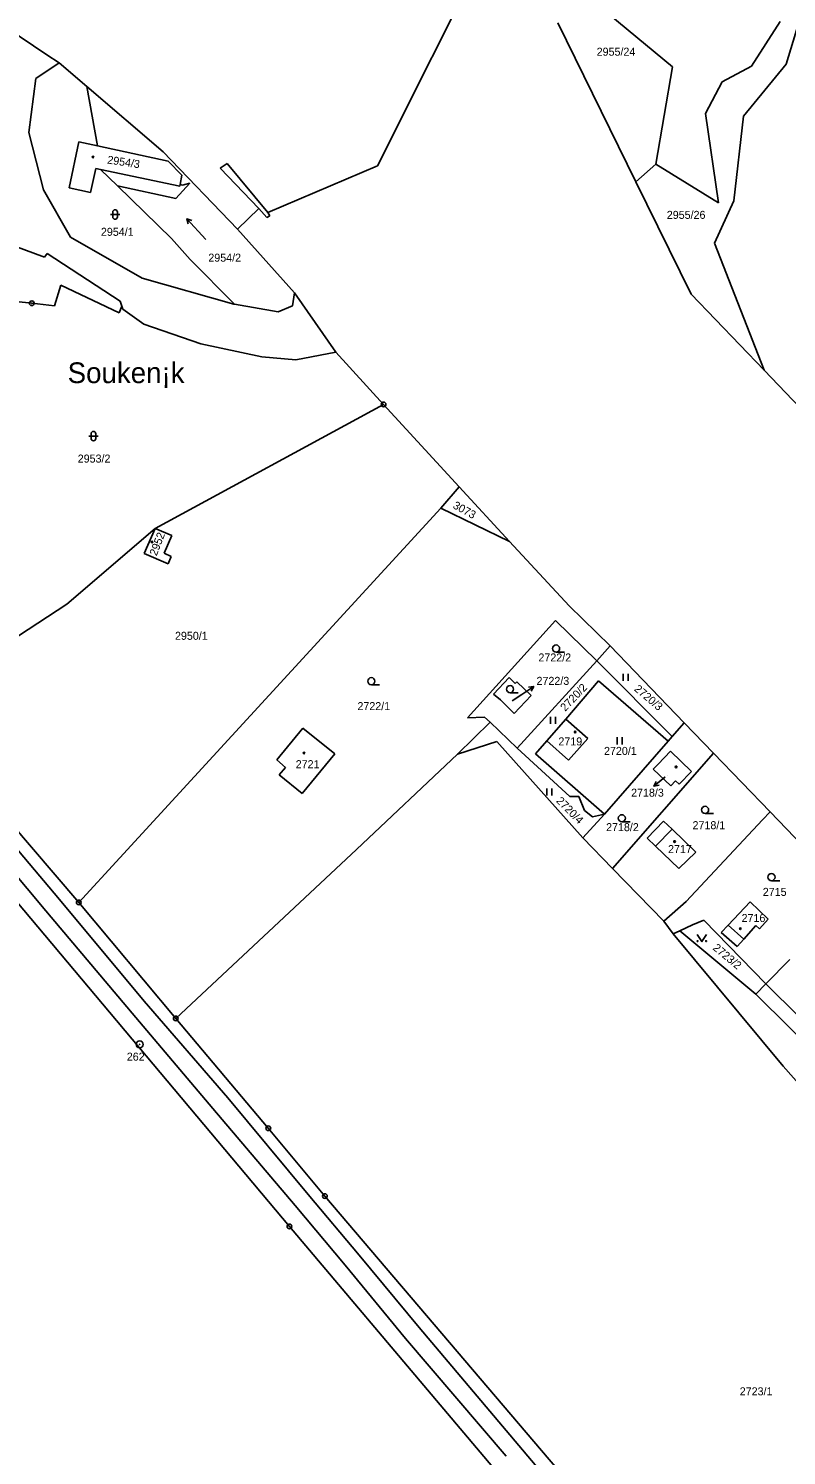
# Model space of a CAD drawing. Extents: x -736345 to -729997, y -1130177 to -1122501.
# Drawn here: x -734575.4 to -734414.3, y -1124788.5 to -1124485.4 of the extents above; entities that cross this region are included whole.
import ezdxf

# ---------------------------------------------------------------- set-up
doc = ezdxf.new("R2010")
doc.units = 0
for name, color, linetype in [('Vrstva 1', 7, 'Continuous'), ('Vrstva 15', 7, 'Continuous'), ('Vrstva 16', 7, 'Continuous'), ('Vrstva 17', 7, 'Continuous'), ('Vrstva 18', 7, 'Continuous'), ('Vrstva 19', 7, 'Continuous'), ('Vrstva 25', 7, 'Continuous'), ('Vrstva 4', 7, 'Continuous')]:
    doc.layers.add(name, color=color, linetype=linetype)

msp = doc.modelspace()

# ---------------------------------------------------------------- linework, layer by layer
at = {"layer": 'Vrstva 1'}
for points in [[(-734438.57, -1124493.48), (-734471.35, -1124466.31)], [(-734594.75, -1124475.27), (-734571.53, -1124490.91)], [(-734410.71, -1124480.82), (-734414.4, -1124492.92)], [(-734446.32, -1124517.95), (-734462.95, -1124484.14)], [(-734415.65, -1124483.88), (-734421.76, -1124493.37)], [(-734568.95, -1124492.64), (-734573.87, -1124495.98)], [(-734568.95, -1124492.64), (-734571.53, -1124490.91)], [(-734563.04, -1124497.7), (-734568.95, -1124492.64)], [(-734442.13, -1124514.18), (-734438.57, -1124493.48)], [(-734421.76, -1124493.37), (-734428.01, -1124496.71)], [(-734414.4, -1124492.92), (-734423.5, -1124503.95)], [(-734573.87, -1124495.98), (-734575.34, -1124507.45)], [(-734560.78, -1124510.24), (-734563.04, -1124497.7)], [(-734563.04, -1124497.7), (-734546.85, -1124511.54)], [(-734428.01, -1124496.71), (-734431.55, -1124503.43)], [(-734431.55, -1124503.43), (-734428.76, -1124522.41)], [(-734423.5, -1124503.95), (-734425.51, -1124521.99)], [(-734575.34, -1124507.45), (-734572.23, -1124519.6)], [(-734564.72, -1124509.39), (-734566.81, -1124519.23)], [(-734564.72, -1124509.39), (-734560.78, -1124510.24)], [(-734545.76, -1124513.5), (-734560.78, -1124510.24)], [(-734531.01, -1124528.01), (-734546.85, -1124511.54)], [(-734545.76, -1124513.5), (-734542.83, -1124516.5)], [(-734442.13, -1124514.18), (-734446.32, -1124517.95)], [(-734428.76, -1124522.41), (-734442.13, -1124514.18)], [(-734562.26, -1124520.21), (-734561.16, -1124515.07)], [(-734561.16, -1124515.07), (-734560.13, -1124515.29)], [(-734560.13, -1124515.29), (-734556.55, -1124518.77)], [(-734542.83, -1124516.5), (-734543.24, -1124518.51)], [(-734572.23, -1124519.6), (-734566.53, -1124529.68)], [(-734566.81, -1124519.23), (-734562.26, -1124520.21)], [(-734544.12, -1124521.44), (-734556.55, -1124518.77)], [(-734556.55, -1124518.77), (-734545.04, -1124529.95)], [(-734541.14, -1124518.17), (-734544.12, -1124521.44)], [(-734543.24, -1124518.51), (-734542.68, -1124518.64)], [(-734542.68, -1124518.64), (-734541.14, -1124518.17)], [(-734434.59, -1124541.79), (-734446.32, -1124517.95)], [(-734425.51, -1124521.99), (-734429.61, -1124530.97)], [(-734572.01, -1124533.89), (-734593.75, -1124525.93)], [(-734566.53, -1124529.68), (-734551.28, -1124538.38)], [(-734518.93, -1124541.48), (-734531.01, -1124528.01)], [(-734545.04, -1124529.95), (-734541.1, -1124534.39)], [(-734429.61, -1124530.97), (-734419.08, -1124557.96)], [(-734571.49, -1124533.18), (-734572.01, -1124533.89)], [(-734555.99, -1124543.26), (-734571.49, -1124533.18)], [(-734531.64, -1124543.92), (-734541.1, -1124534.39)], [(-734531.82, -1124543.89), (-734551.28, -1124538.38)], [(-734568.6, -1124539.89), (-734569.9, -1124544.23)], [(-734556.17, -1124545.72), (-734568.6, -1124539.89)], [(-734518.93, -1124541.48), (-734519.32, -1124544.27)], [(-734518.93, -1124541.48), (-734510.12, -1124554.14)], [(-734419.08, -1124557.96), (-734434.59, -1124541.79)], [(-734574.75, -1124543.71), (-734583.69, -1124542.75)], [(-734574.75, -1124543.71), (-734569.9, -1124544.23)], [(-734555.62, -1124544.32), (-734556.17, -1124545.72)], [(-734555.62, -1124544.32), (-734555.99, -1124543.26)], [(-734555.38, -1124545), (-734555.62, -1124544.32)], [(-734555.38, -1124545), (-734550.91, -1124548.16)], [(-734531.82, -1124543.89), (-734531.64, -1124543.92)], [(-734531.64, -1124543.92), (-734522.41, -1124545.57)], [(-734522.41, -1124545.57), (-734519.32, -1124544.27)], [(-734538.82, -1124552.31), (-734550.91, -1124548.16)], [(-734525.88, -1124555.08), (-734538.82, -1124552.31)], [(-734510.12, -1124554.14), (-734518.62, -1124555.73)], [(-734499.98, -1124565.2), (-734510.12, -1124554.14)], [(-734518.62, -1124555.73), (-734525.88, -1124555.08)], [(-734409.96, -1124567.46), (-734419.08, -1124557.96)], [(-734548.52, -1124591.53), (-734499.98, -1124565.2)], [(-734499.98, -1124565.2), (-734483.93, -1124582.7)], [(-734487.83, -1124587.22), (-734483.93, -1124582.7)], [(-734473.2, -1124594.3), (-734483.93, -1124582.7)], [(-734556.04, -1124661.5), (-734487.83, -1124587.22)], [(-734473.2, -1124594.3), (-734487.83, -1124587.22)], [(-734548.52, -1124591.53), (-734567.31, -1124607.65)], [(-734550.84, -1124596.85), (-734548.52, -1124591.53)], [(-734548.52, -1124591.53), (-734544.96, -1124593.06)], [(-734544.96, -1124593.06), (-734546.62, -1124596.82)], [(-734460.55, -1124607.98), (-734473.2, -1124594.3)], [(-734545.79, -1124599.04), (-734550.84, -1124596.85)], [(-734546.62, -1124596.82), (-734545.1, -1124597.48)], [(-734545.1, -1124597.48), (-734545.79, -1124599.04)], [(-734567.31, -1124607.65), (-734600.02, -1124629.01)], [(-734460.55, -1124607.98), (-734451.8, -1124616.52)], [(-734463.4, -1124611.13), (-734482.14, -1124631.78)], [(-734454.67, -1124619.67), (-734463.4, -1124611.13)], [(-734451.8, -1124616.52), (-734454.67, -1124619.67)], [(-734436.08, -1124632.83), (-734451.8, -1124616.52)], [(-734471.58, -1124638.22), (-734454.67, -1124619.67)], [(-734438.63, -1124635.76), (-734454.67, -1124619.67)], [(-734473.31, -1124623.23), (-734476.64, -1124626.78)], [(-734471.98, -1124624.48), (-734473.31, -1124623.23)], [(-734476.64, -1124626.78), (-734475.13, -1124627.97)], [(-734471.67, -1124624.15), (-734471.98, -1124624.48)], [(-734468.62, -1124627.01), (-734471.67, -1124624.15)], [(-734454.28, -1124623.96), (-734461.23, -1124632.07)], [(-734439.49, -1124636.75), (-734454.28, -1124623.96)], [(-734475.13, -1124627.97), (-734472.25, -1124630.89)], [(-734472.25, -1124630.89), (-734468.62, -1124627.01)], [(-734484.28, -1124639.47), (-734477.33, -1124632.7)], [(-734482.14, -1124631.78), (-734478.5, -1124631.65)], [(-734478.5, -1124631.65), (-734477.33, -1124632.7)], [(-734477.33, -1124632.7), (-734471.58, -1124638.22)], [(-734461.23, -1124632.07), (-734465.27, -1124636.65)], [(-734456.57, -1124636.19), (-734461.23, -1124632.07)], [(-734436.08, -1124632.83), (-734438.63, -1124635.76)], [(-734429.83, -1124639.31), (-734436.08, -1124632.83)], [(-734522.69, -1124640.73), (-734517.16, -1124633.95)], [(-734517.16, -1124633.95), (-734510.32, -1124639.41)], [(-734438.63, -1124635.76), (-734439.49, -1124636.75)], [(-734475.87, -1124636.8), (-734484.28, -1124639.47)], [(-734457.63, -1124657.29), (-734475.87, -1124636.8)], [(-734471.58, -1124638.22), (-734460.39, -1124648.52)], [(-734465.27, -1124636.65), (-734467.71, -1124639.4)], [(-734465.27, -1124636.65), (-734460.68, -1124640.81)], [(-734460.68, -1124640.81), (-734456.57, -1124636.19)], [(-734439.49, -1124636.75), (-734452.98, -1124652.27)], [(-734439.01, -1124638.9), (-734441.63, -1124641.63)], [(-734434.53, -1124643.16), (-734439.01, -1124638.9)], [(-734520.83, -1124642.37), (-734522.69, -1124640.73)], [(-734510.32, -1124639.41), (-734517.25, -1124647.83)], [(-734484.28, -1124639.47), (-734505.72, -1124659.74)], [(-734467.71, -1124639.4), (-734452.98, -1124652.27)], [(-734429.83, -1124639.31), (-734451.29, -1124663.82)], [(-734441.63, -1124641.63), (-734442.64, -1124642.68)], [(-734417.83, -1124651.76), (-734429.83, -1124639.31)], [(-734522.17, -1124643.9), (-734520.83, -1124642.37)], [(-734517.25, -1124647.83), (-734522.17, -1124643.9)], [(-734442.64, -1124642.68), (-734438.94, -1124646.22)], [(-734437.17, -1124645.91), (-734434.53, -1124643.16)], [(-734584.54, -1124647.98), (-734564.75, -1124671.01)], [(-734438.94, -1124646.22), (-734437.94, -1124645.17)], [(-734437.94, -1124645.17), (-734437.17, -1124645.91)], [(-734460.39, -1124648.52), (-734458.48, -1124648.47)], [(-734458.48, -1124648.47), (-734457.26, -1124651.47)], [(-734452.98, -1124652.27), (-734457.63, -1124657.29)], [(-734457.26, -1124651.47), (-734455.59, -1124652.85)], [(-734455.59, -1124652.85), (-734452.98, -1124652.27)], [(-734440.45, -1124653.71), (-734443.97, -1124657.36)], [(-734438.62, -1124655.47), (-734440.45, -1124653.71)], [(-734435.67, -1124670.81), (-734419.42, -1124653.46)], [(-734417.83, -1124651.76), (-734419.42, -1124653.46)], [(-734400.44, -1124669.79), (-734417.83, -1124651.76)], [(-734519.99, -1124739.83), (-734591.74, -1124654.48)], [(-734433.62, -1124660.31), (-734438.62, -1124655.47)], [(-734505.72, -1124659.74), (-734544.13, -1124695.63)], [(-734457.63, -1124657.29), (-734451.29, -1124663.82)], [(-734443.97, -1124657.36), (-734442.19, -1124659.07)], [(-734442.19, -1124659.07), (-734437.25, -1124663.82)], [(-734564.75, -1124671.01), (-734556.04, -1124661.5)], [(-734437.25, -1124663.82), (-734433.62, -1124660.31)], [(-734451.29, -1124663.82), (-734440.42, -1124675.01)], [(-734544.13, -1124695.63), (-734564.75, -1124671.01)], [(-734440.42, -1124675.01), (-734435.67, -1124670.81)], [(-734422.08, -1124670.9), (-734426.73, -1124675.81)], [(-734418.24, -1124674.53), (-734422.08, -1124670.9)], [(-734438.39, -1124677.66), (-734440.42, -1124675.01)], [(-734431.87, -1124674.77), (-734434.28, -1124675.78)], [(-734418.7, -1124688.29), (-734431.87, -1124674.77)], [(-734420.1, -1124676.6), (-734418.24, -1124674.53)], [(-734437.01, -1124677.03), (-734438.39, -1124677.66)], [(-734415.06, -1124705.8), (-734438.39, -1124677.66)], [(-734434.28, -1124675.78), (-734437.01, -1124677.03)], [(-734437.01, -1124677.03), (-734420.82, -1124690.51)], [(-734426.73, -1124675.81), (-734428.22, -1124677.37)], [(-734428.22, -1124677.37), (-734424.83, -1124680.38)], [(-734423.43, -1124678.82), (-734420.84, -1124675.93)], [(-734420.84, -1124675.93), (-734420.1, -1124676.6)], [(-734424.83, -1124680.38), (-734423.43, -1124678.82)], [(-734413.59, -1124683.09), (-734418.7, -1124688.29)], [(-734420.82, -1124690.51), (-734418.7, -1124688.29)], [(-734420.82, -1124690.51), (-734406.3, -1124704.88)], [(-734404.46, -1124702.4), (-734418.7, -1124688.29)], [(-734544.13, -1124695.63), (-734524.47, -1124718.98)], [(-734388.81, -1124735.36), (-734415.06, -1124705.8)], [(-734524.47, -1124718.98), (-734512.45, -1124733.39)], [(-734512.45, -1124733.39), (-734448.03, -1124808.93)], [(-734454.39, -1124817.45), (-734519.99, -1124739.83)]]:
    msp.add_lwpolyline(points, dxfattribs=at)
at = {"layer": 'Vrstva 16'}
for points in [[(-734472.61, -1124628.14), (-734470.57, -1124626.8)], [(-734440.11, -1124644.3), (-734440.21, -1124644.38)]]:
    msp.add_lwpolyline(points, dxfattribs=at)
at = {"layer": 'Vrstva 25'}
for points in [[(-734558.05, -1124524.86), (-734556.05, -1124524.86)], [(-734557.55, -1124525.36), (-734557.55, -1124524.36)], [(-734556.55, -1124524.36), (-734556.55, -1124525.36)], [(-734541.493, -1124526.825), (-734541.795, -1124525.748), (-734540.753, -1124526.153)], [(-734537.765, -1124530.192), (-734541.795, -1124525.748)], [(-734562.64, -1124571.93), (-734560.64, -1124571.93)], [(-734562.14, -1124572.43), (-734562.14, -1124571.43)], [(-734561.14, -1124571.43), (-734561.14, -1124572.43)], [(-734463.3, -1124617.81), (-734461.55, -1124617.81)], [(-734449.027, -1124623.905), (-734449.027, -1124622.405)], [(-734447.993, -1124623.905), (-734447.993, -1124622.405)], [(-734502.57, -1124624.75), (-734500.82, -1124624.75)], [(-734473.09, -1124626.44), (-734471.34, -1124626.44)], [(-734470.57, -1124626.8), (-734468.06, -1124625.158)], [(-734469.171, -1124625.287), (-734468.06, -1124625.158), (-734468.623, -1124626.124)], [(-734464.497, -1124633.045), (-734464.497, -1124631.545)], [(-734463.463, -1124633.045), (-734463.463, -1124631.545)], [(-734450.287, -1124637.425), (-734450.287, -1124635.925)], [(-734449.253, -1124637.425), (-734449.253, -1124635.925)], [(-734440.21, -1124644.38), (-734442.494, -1124646.324)], [(-734465.267, -1124648.265), (-734465.267, -1124646.765)], [(-734464.233, -1124648.265), (-734464.233, -1124646.765)], [(-734441.409, -1124646.057), (-734442.494, -1124646.324), (-734442.057, -1124645.295)], [(-734449.33, -1124653.86), (-734447.58, -1124653.86)], [(-734431.63, -1124652.08), (-734429.88, -1124652.08)], [(-734417.52, -1124666.38), (-734415.77, -1124666.38)], [(-734433.32, -1124677.82), (-734432.32, -1124679.32), (-734431.32, -1124677.82)]]:
    msp.add_lwpolyline(points, dxfattribs=at)
for centre, radius in [((-734561.74, -1124512.65), 0.175), ((-734574.75, -1124543.71), 0.5), ((-734574.75, -1124543.71), 0.032), ((-734499.98, -1124565.2), 0.5), ((-734499.98, -1124565.2), 0.032), ((-734549.2, -1124594.43), 0.175), ((-734463.3, -1124617.06), 0.75), ((-734502.57, -1124624), 0.75), ((-734473.09, -1124625.69), 0.75), ((-734459.25, -1124634.81), 0.175), ((-734516.89, -1124639.27), 0.175), ((-734437.79, -1124642.2), 0.175), ((-734431.63, -1124651.33), 0.75), ((-734449.33, -1124653.11), 0.75), ((-734438.12, -1124658.07), 0.175), ((-734417.52, -1124665.63), 0.75), ((-734564.75, -1124671.01), 0.5), ((-734564.75, -1124671.01), 0.032), ((-734424.13, -1124676.59), 0.175), ((-734433.22, -1124679.22), 0.1), ((-734431.42, -1124679.22), 0.1), ((-734544.13, -1124695.63), 0.5), ((-734544.13, -1124695.63), 0.032), ((-734551.82, -1124701.16), 0.75), ((-734551.82, -1124701.16), 0.032), ((-734524.47, -1124718.98), 0.5), ((-734524.47, -1124718.98), 0.032), ((-734512.45, -1124733.39), 0.5), ((-734512.45, -1124733.39), 0.032), ((-734519.99, -1124739.83), 0.5), ((-734519.99, -1124739.83), 0.032)]:
    msp.add_circle(centre, radius, dxfattribs=at)
for centre, start, end in [((-734557.05, -1124524.36), 0.10099, 180.00143), ((-734557.05, -1124525.36), 180.10243, 0.00286), ((-734561.64, -1124571.43), 0.10099, 180.00143), ((-734561.64, -1124572.43), 180.10243, 0.00286)]:
    msp.add_arc(centre, 0.5, start, end, dxfattribs=at)
at = {"layer": 'Vrstva 4'}
for points in [[(-734478.13, -1124468.3), (-734501.24, -1124514.54)], [(-734533.19, -1124514.03), (-734534.68, -1124514.99)], [(-734524.55, -1124524.46), (-734533.19, -1124514.03)], [(-734501.24, -1124514.54), (-734524.55, -1124524.46)], [(-734543.31, -1124518.85), (-734560.13, -1124515.29)], [(-734534.68, -1124514.99), (-734526.47, -1124523.61)], [(-734543.24, -1124518.51), (-734543.31, -1124518.85)], [(-734526.47, -1124523.61), (-734531.01, -1124528.01)], [(-734526.47, -1124523.61), (-734524.8, -1124525.49)], [(-734524.8, -1124525.49), (-734524.14, -1124525.17)], [(-734524.14, -1124525.17), (-734524.55, -1124524.46)], [(-734568.86, -1124670.38), (-734585.22, -1124651.01)], [(-734588.05, -1124653.41), (-734571.74, -1124672.79)], [(-734438.62, -1124655.47), (-734442.19, -1124659.07)], [(-734550.84, -1124691.94), (-734568.86, -1124670.38)], [(-734571.74, -1124672.79), (-734553.42, -1124694.5)], [(-734423.43, -1124678.82), (-734426.73, -1124675.81)], [(-734533.1, -1124712.49), (-734550.84, -1124691.94)], [(-734553.42, -1124694.5), (-734536.24, -1124714.81)], [(-734536.24, -1124714.81), (-734518.75, -1124735.38)], [(-734515.99, -1124733.05), (-734533.1, -1124712.49)], [(-734518.75, -1124735.38), (-734508.13, -1124748.07)], [(-734505.19, -1124745.93), (-734515.99, -1124733.05)], [(-734508.13, -1124748.07), (-734495.28, -1124763.6)], [(-734492.38, -1124761.27), (-734505.19, -1124745.93)], [(-734471.23, -1124786.33), (-734492.38, -1124761.27)], [(-734495.28, -1124763.6), (-734473.91, -1124788.65)], [(-734452.71, -1124808.25), (-734471.23, -1124786.33)]]:
    msp.add_lwpolyline(points, dxfattribs=at)

# ---------------------------------------------------------------- texts
at = {"layer": 'Vrstva 15'}
msp.add_text('Souken¡k', height=4.4, dxfattribs=at).set_placement((-734567.13, -1124560.68))
at = {"layer": 'Vrstva 16'}
for s, p in [('2722/3', (-734467.46, -1124624.78)), ('2718/3', (-734447.357, -1124648.53))]:
    msp.add_text(s, height=1.7, dxfattribs=at).set_placement(p)
at = {"layer": 'Vrstva 17'}
msp.add_text('262', height=1.7, dxfattribs=at).set_placement((-734554.55, -1124704.61))
at = {"layer": 'Vrstva 18'}
for s, height, p in [('2955/24', 1.7, (-734454.68, -1124491.13)), ('2955/26', 1.7, (-734439.77, -1124525.79)), ('2954/1', 1.7, (-734560.05, -1124529.39)), ('2954/2', 1.7, (-734537.22, -1124534.88)), ('2953/2', 1.7, (-734564.98, -1124577.56)), ('2950/1', 1.7, (-734544.31, -1124615.21)), ('2722/2', 1.7, (-734467.06, -1124619.81)), ('2722/1', 1.7, (-734505.53, -1124630.15)), ('2722/3', 0.1, (-734472.41, -1124627.94)), ('2720/1', 1.7, (-734453.12, -1124639.66)), ('2718/2', 1.7, (-734452.68, -1124655.86)), ('2718/1', 1.7, (-734434.3, -1124655.44)), ('2715', 1.7, (-734419.37, -1124669.61)), ('2723/1', 1.7, (-734424.27, -1124775.71))]:
    msp.add_text(s, height=height, dxfattribs=at).set_placement(p)
for s, rotation, p in [('3073', 331.20263, (-734485.389, -1124587.142)), ('2720/2', 46.20037, (-734461.365, -1124630.518)), ('2720/3', 319.60254, (-734446.839, -1124625.878)), ('2720/4', 314.90251, (-734463.408, -1124649.56)), ('2723/2', 320.20255, (-734430.119, -1124680.895))]:
    msp.add_text(s, height=1.7, rotation=rotation, dxfattribs=at).set_placement(p)
at = {"layer": 'Vrstva 19'}
for s, rotation, p in [('2954/3', 351.40279, (-734558.783, -1124514.013)), ('2952', 68.90055, (-734548.214, -1124597.502))]:
    msp.add_text(s, height=1.7, rotation=rotation, dxfattribs=at).set_placement(p)
for s, height, p in [('2719', 1.7, (-734462.81, -1124637.64)), ('2721', 1.7, (-734518.65, -1124642.48)), ('2718/3', 0.1, (-734439.91, -1124644.1)), ('2717', 1.7, (-734439.51, -1124660.52)), ('2716', 1.7, (-734423.88, -1124675.16))]:
    msp.add_text(s, height=height, dxfattribs=at).set_placement(p)

doc.saveas('drawing.dxf')
